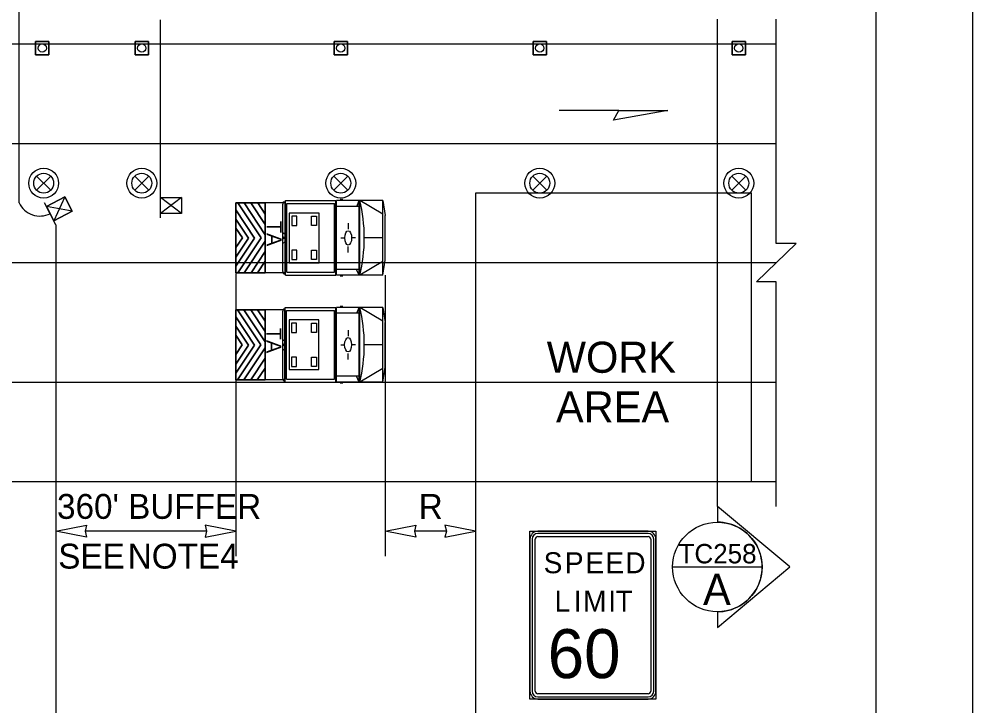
# Model space of a CAD drawing. Extents: x 99999 to 100116, y 99995 to 100013.
# Drawn here: x 100072.995 to 100076.062, y 100006.069 to 100008.279 of the extents above; entities that cross this region are included whole.
import ezdxf

# ---------------------------------------------------------------- set-up
doc = ezdxf.new("R2010")
doc.units = 0
for name, color, linetype in [('RD_MK_LineEdgeYellow', 7, 'Continuous'), ('RD_MK_LineLane', 7, 'Continuous'), ('SH_GI_PlotLimits', 7, 'Continuous'), ('SH_GI_SectionCut', 7, 'Continuous'), ('SH_GI_SheetBorder', 7, 'Continuous'), ('TR_SN_ConstructionSigns', 7, 'Continuous'), ('TR_WZ_PortableSignMount5ftMinBlk-Org', 7, 'Continuous'), ('TR_WZ_PortableSignMount5ftMinBlk-Wht', 7, 'Continuous'), ('TR_WZ_TrafficCone', 7, 'Continuous'), ('TR_WZ_TrafficSafetyDrum', 7, 'Continuous'), ('TR_WZ_TransportableAttenuator', 7, 'Continuous'), ('TR_WZ_WorkAreaLabel', 7, 'Continuous'), ('TR_WZ_WorkZoneDetails', 7, 'Continuous'), ('TR_WZ_WorkZoneTextCurrent', 7, 'Continuous')]:
    doc.layers.add(name, color=color, linetype=linetype)

msp = doc.modelspace()

# ---------------------------------------------------------------- linework, layer by layer
at = {"layer": 'RD_MK_LineEdgeYellow'}
for p, q in [((100068.195, 100007.8789), (100075.43, 100007.8789)), ((100072.7368, 100007.1109), (100075.43, 100007.1109))]:
    msp.add_line(p, q, dxfattribs=at)
at = {"layer": 'RD_MK_LineLane'}
msp.add_lwpolyline([(100075.43, 100007.4949), (100068.195, 100007.4949)], dxfattribs=at)
at = {"layer": 'SH_GI_PlotLimits'}
msp.add_lwpolyline([(100059.0625, 99999.6875), (100076.0625, 99999.6875), (100076.0625, 100010.6875), (100059.0625, 100010.6875)], close=True, dxfattribs=at)
at = {"layer": 'SH_GI_SectionCut'}
for p, q in [((100075.2407, 100006.7109), (100075.2407, 100008.2789)), ((100075.2407, 100006.7109), (100075.2407, 100006.66)), ((100075.4733, 100006.516), (100075.2407, 100006.7109)), ((100075.2407, 100006.3211), (100075.4733, 100006.516)), ((100075.2407, 100006.372), (100075.2407, 100006.3211))]:
    msp.add_line(p, q, dxfattribs=at)
msp.add_lwpolyline([(100075.0967, 100006.516), (100075.3847, 100006.516)], dxfattribs=at)
msp.add_circle((100075.2407, 100006.516), 0.144, dxfattribs=at)
msp.add_arc((100075.2407, 100006.516), 0.144, 269.9978, 90.0022, dxfattribs=at)
at = {"layer": 'SH_GI_SheetBorder'}
msp.add_line((100075.75, 100010.375), (100075.75, 100000), dxfattribs=at)
at = {"layer": 'TR_SN_ConstructionSigns'}
for p, q in [((100074.6633, 100006.6309), (100075.0177, 100006.6309)), ((100075.0177, 100006.6309), (100074.6633, 100006.6309)), ((100075.0177, 100006.6239), (100074.6633, 100006.6239)), ((100074.638, 100006.1162), (100074.638, 100006.6056)), ((100074.638, 100006.6056), (100074.638, 100006.1162)), ((100074.6451, 100006.6056), (100074.6451, 100006.1162)), ((100074.6549, 100006.1162), (100074.6549, 100006.6056)), ((100074.6633, 100006.614), (100075.0177, 100006.614)), ((100075.0261, 100006.6056), (100075.0261, 100006.1162)), ((100075.036, 100006.1162), (100075.036, 100006.6056)), ((100075.043, 100006.6056), (100075.043, 100006.1162)), ((100075.043, 100006.1162), (100075.043, 100006.6056)), ((100075.0177, 100006.1078), (100074.6633, 100006.1078)), ((100074.6633, 100006.0979), (100075.0177, 100006.0979)), ((100075.0177, 100006.0909), (100074.6633, 100006.0909)), ((100074.6633, 100006.0909), (100075.0177, 100006.0909))]:
    msp.add_line(p, q, dxfattribs=at)
msp.add_lwpolyline([(100074.638, 100006.6309), (100075.043, 100006.6309), (100075.043, 100006.0909), (100074.638, 100006.0909)], close=True, dxfattribs=at)
for centre, radius, start, end in [((100074.6633, 100006.6056), 0.0253, 90, 180), ((100074.6633, 100006.6056), 0.0253, 90, 180), ((100074.6633, 100006.6056), 0.0183, 90, 180), ((100075.0177, 100006.6056), 0.0253, 0, 90), ((100075.0177, 100006.6056), 0.0253, 360, 90), ((100075.0177, 100006.6056), 0.0183, 0, 90), ((100074.6633, 100006.6056), 0.00844, 90, 180), ((100075.0177, 100006.6056), 0.00844, 360, 90), ((100074.6633, 100006.1162), 0.0253, 180, 270), ((100074.6633, 100006.1162), 0.0253, 180, 270), ((100074.6633, 100006.1162), 0.0183, 180, 270), ((100074.6633, 100006.1162), 0.00844, 180, 270), ((100075.0177, 100006.1162), 0.0253, 270, 0), ((100075.0177, 100006.1162), 0.0183, 270, 360), ((100075.0177, 100006.1162), 0.00844, 270, 0), ((100075.0177, 100006.1162), 0.0253, 270, 0)]:
    msp.add_arc(centre, radius, start, end, dxfattribs=at)
at = {"layer": 'TR_WZ_PortableSignMount5ftMinBlk-Org'}
for p, q in [((100073.1417, 100007.7067), (100073.107, 100007.6295)), ((100073.1135, 100007.6171), (100073.0761, 100007.6879)), ((100073.166, 100007.6607), (100073.0827, 100007.6755)), ((100073.1243, 100007.6681), (100073.1243, 100007.6681)), ((100073.1244, 100007.6682), (100073.1244, 100007.6682))]:
    msp.add_line(p, q, dxfattribs=at)
for points in [[(100073.1417, 100007.7067), (100073.166, 100007.6607), (100073.107, 100007.6295), (100073.0827, 100007.6755)], [(100073.107, 100007.6295), (100073.166, 100007.6607), (100073.1417, 100007.7067), (100073.0827, 100007.6755)]]:
    msp.add_lwpolyline(points, close=True, dxfattribs=at)
at = {"layer": 'TR_WZ_PortableSignMount5ftMinBlk-Wht'}
for p, q in [((100073.45, 100007.6389), (100073.45, 100007.7189)), ((100073.5167, 100007.7049), (100073.45, 100007.6529)), ((100073.5167, 100007.6529), (100073.45, 100007.7049)), ((100073.4834, 100007.6789), (100073.4834, 100007.6789)), ((100073.4835, 100007.679), (100073.4835, 100007.679))]:
    msp.add_line(p, q, dxfattribs=at)
msp.add_lwpolyline([(100073.5167, 100007.7049), (100073.5167, 100007.6529), (100073.45, 100007.6529), (100073.45, 100007.7049)], close=True, dxfattribs=at)
at = {"layer": 'TR_WZ_TrafficCone'}
for points in [[(100073.0481, 100008.2069), (100073.0907, 100008.2069), (100073.0907, 100008.1642), (100073.0481, 100008.1642), (100073.0481, 100008.2069)], [(100073.0481, 100008.1642), (100073.0907, 100008.1642), (100073.0907, 100008.2069), (100073.0481, 100008.2069), (100073.0481, 100008.1642)], [(100073.3681, 100008.2069), (100073.4107, 100008.2069), (100073.4107, 100008.1642), (100073.3681, 100008.1642), (100073.3681, 100008.2069)], [(100073.3681, 100008.1642), (100073.4107, 100008.1642), (100073.4107, 100008.2069), (100073.3681, 100008.2069), (100073.3681, 100008.1642)], [(100074.0081, 100008.2069), (100074.0507, 100008.2069), (100074.0507, 100008.1642), (100074.0081, 100008.1642), (100074.0081, 100008.2069)], [(100074.0081, 100008.1642), (100074.0507, 100008.1642), (100074.0507, 100008.2069), (100074.0081, 100008.2069), (100074.0081, 100008.1642)], [(100074.6481, 100008.2069), (100074.6907, 100008.2069), (100074.6907, 100008.1642), (100074.6481, 100008.1642), (100074.6481, 100008.2069)], [(100074.6481, 100008.1642), (100074.6907, 100008.1642), (100074.6907, 100008.2069), (100074.6481, 100008.2069), (100074.6481, 100008.1642)], [(100075.2881, 100008.2069), (100075.3307, 100008.2069), (100075.3307, 100008.1642), (100075.2881, 100008.1642), (100075.2881, 100008.2069)], [(100075.2881, 100008.1642), (100075.3307, 100008.1642), (100075.3307, 100008.2069), (100075.2881, 100008.2069), (100075.2881, 100008.1642)]]:
    msp.add_lwpolyline(points, dxfattribs=at)
for centre in [(100073.0694, 100008.1856), (100073.3894, 100008.1856), (100074.0294, 100008.1856), (100074.6694, 100008.1856), (100075.3094, 100008.1856)]:
    msp.add_circle(centre, 0.0133, dxfattribs=at)
at = {"layer": 'TR_WZ_TrafficSafetyDrum'}
for p, q in [((100073.0513, 100007.7735), (100073.0966, 100007.7283)), ((100073.0966, 100007.7735), (100073.0513, 100007.7283)), ((100073.3668, 100007.7735), (100073.412, 100007.7283)), ((100073.412, 100007.7735), (100073.3668, 100007.7283)), ((100074.0068, 100007.7735), (100074.052, 100007.7283)), ((100074.052, 100007.7735), (100074.0068, 100007.7283)), ((100074.6468, 100007.7735), (100074.692, 100007.7283)), ((100074.692, 100007.7735), (100074.6468, 100007.7283)), ((100075.2868, 100007.7735), (100075.332, 100007.7283)), ((100075.332, 100007.7735), (100075.2868, 100007.7283))]:
    msp.add_line(p, q, dxfattribs=at)
for centre, radius in [((100073.0739, 100007.7509), 0.048), ((100073.0739, 100007.7509), 0.048), ((100073.3894, 100007.7509), 0.048), ((100073.3894, 100007.7509), 0.048), ((100074.0294, 100007.7509), 0.048), ((100074.0294, 100007.7509), 0.048), ((100074.6694, 100007.7509), 0.048), ((100074.6694, 100007.7509), 0.048), ((100075.3094, 100007.7509), 0.048), ((100075.3094, 100007.7509), 0.048), ((100073.0739, 100007.7509), 0.032), ((100073.3894, 100007.7509), 0.032), ((100074.0294, 100007.7509), 0.032), ((100074.6694, 100007.7509), 0.032), ((100075.3094, 100007.7509), 0.032)]:
    msp.add_circle(centre, radius, dxfattribs=at)
at = {"layer": 'TR_WZ_TransportableAttenuator'}
for p, q in [((100073.8512, 100007.6949), (100074.0137, 100007.6949)), ((100073.8512, 100007.4549), (100073.8512, 100007.6949)), ((100074.0137, 100007.4549), (100074.0137, 100007.6949)), ((100074.0159, 100007.4549), (100074.0159, 100007.6949)), ((100074.1651, 100007.6949), (100074.0159, 100007.6949)), ((100074.0362, 100007.6983), (100074.0273, 100007.6983)), ((100074.0813, 100007.6763), (100074.0891, 100007.6949)), ((100074.0891, 100007.4549), (100074.0891, 100007.6949)), ((100074.0905, 100007.4549), (100074.0905, 100007.6949)), ((100074.1651, 100007.651), (100074.0905, 100007.6949)), ((100074.1651, 100007.4549), (100074.1651, 100007.6949)), ((100074.1651, 100007.6949), (100074.1724, 100007.6465)), ((100073.7525, 100007.574), (100073.6924, 100007.6646)), ((100073.6924, 100007.6646), (100073.6924, 100007.6351)), ((100073.6924, 100007.6351), (100073.6924, 100007.6646)), ((100073.6924, 100007.6646), (100073.7525, 100007.574)), ((100073.7186, 100007.6875), (100073.6986, 100007.6875)), ((100073.6986, 100007.6875), (100073.7735, 100007.5747)), ((100073.7735, 100007.5747), (100073.6986, 100007.6875)), ((100073.6986, 100007.6875), (100073.7186, 100007.6875)), ((100073.7868, 100007.5848), (100073.7186, 100007.6875)), ((100073.7186, 100007.6875), (100073.7868, 100007.5848)), ((100073.7622, 100007.6875), (100073.7406, 100007.6875)), ((100073.7406, 100007.6875), (100073.7868, 100007.618)), ((100073.7868, 100007.618), (100073.7406, 100007.6875)), ((100073.7406, 100007.6875), (100073.7622, 100007.6875)), ((100073.7868, 100007.6512), (100073.7622, 100007.6875)), ((100073.7622, 100007.6875), (100073.7868, 100007.6512)), ((100073.8512, 100007.6873), (100073.7868, 100007.6873)), ((100073.7868, 100007.6873), (100073.7868, 100007.462)), ((100073.8436, 100007.4662), (100073.8436, 100007.6837)), ((100073.8471, 100007.691), (100073.8506, 100007.691)), ((100073.8506, 100007.4589), (100073.8506, 100007.691)), ((100073.8512, 100007.4624), (100073.8512, 100007.6873)), ((100073.8558, 100007.4645), (100073.8558, 100007.6853)), ((100073.8558, 100007.6853), (100074.0091, 100007.6853)), ((100074.0091, 100007.4645), (100074.0091, 100007.6853)), ((100074.0891, 100007.6763), (100074.0159, 100007.6763)), ((100073.6924, 100007.6351), (100073.7332, 100007.5737)), ((100073.7332, 100007.5737), (100073.6924, 100007.6351)), ((100073.7868, 100007.618), (100073.7868, 100007.6512)), ((100073.7868, 100007.6512), (100073.7868, 100007.618)), ((100074.1724, 100007.5034), (100074.1724, 100007.6465)), ((100073.7133, 100007.5746), (100073.6924, 100007.606)), ((100073.6924, 100007.606), (100073.6924, 100007.5435)), ((100073.6924, 100007.606), (100073.7133, 100007.5746)), ((100073.6924, 100007.5435), (100073.6924, 100007.606)), ((100074.0533, 100007.6225), (100074.0533, 100007.6031)), ((100073.6924, 100007.5435), (100073.7133, 100007.5746)), ((100073.7133, 100007.5746), (100073.6924, 100007.5435)), ((100073.6924, 100007.4835), (100073.7525, 100007.574)), ((100073.7525, 100007.574), (100073.6924, 100007.4835)), ((100073.7332, 100007.5737), (100073.6924, 100007.5126)), ((100073.6924, 100007.5126), (100073.7332, 100007.5737)), ((100073.7735, 100007.5747), (100073.6986, 100007.462)), ((100073.6986, 100007.462), (100073.7735, 100007.5747)), ((100073.7868, 100007.5648), (100073.7868, 100007.5848)), ((100073.7868, 100007.5848), (100073.7868, 100007.5648)), ((100073.8436, 100007.5918), (100073.8506, 100007.5873)), ((100073.8455, 100007.5749), (100073.8487, 100007.5749)), ((100073.8471, 100007.5716), (100073.8471, 100007.5783)), ((100074.0295, 100007.5748), (100074.0394, 100007.5748)), ((100074.0422, 100007.5753), (100074.0422, 100007.5753)), ((100074.0771, 100007.5748), (100074.0672, 100007.5748)), ((100074.1651, 100007.5749), (100074.1051, 100007.5749)), ((100073.719, 100007.462), (100073.7868, 100007.5648)), ((100073.7868, 100007.5648), (100073.719, 100007.462)), ((100073.8436, 100007.558), (100073.8506, 100007.5625)), ((100074.0533, 100007.5274), (100074.0533, 100007.5468)), ((100073.6924, 100007.5126), (100073.6924, 100007.4835)), ((100073.6924, 100007.4835), (100073.6924, 100007.5126)), ((100073.7868, 100007.5315), (100073.7412, 100007.462)), ((100073.7412, 100007.462), (100073.7868, 100007.5315)), ((100073.7868, 100007.5002), (100073.7868, 100007.5315)), ((100073.7868, 100007.5315), (100073.7868, 100007.5002)), ((100073.7615, 100007.462), (100073.7868, 100007.5002)), ((100073.7868, 100007.5002), (100073.7615, 100007.462)), ((100074.1651, 100007.4989), (100074.0905, 100007.4549)), ((100074.1651, 100007.4549), (100074.1724, 100007.5034)), ((100073.6986, 100007.462), (100073.719, 100007.462)), ((100073.719, 100007.462), (100073.6986, 100007.462)), ((100073.7412, 100007.462), (100073.7615, 100007.462)), ((100073.7615, 100007.462), (100073.7412, 100007.462)), ((100073.8512, 100007.462), (100073.7868, 100007.462)), ((100073.8471, 100007.4589), (100073.8506, 100007.4589)), ((100073.8512, 100007.4549), (100074.0137, 100007.4549)), ((100073.8558, 100007.4645), (100074.0091, 100007.4645)), ((100074.0891, 100007.4735), (100074.0159, 100007.4735)), ((100074.1651, 100007.4549), (100074.0159, 100007.4549)), ((100074.0362, 100007.4515), (100074.0273, 100007.4515)), ((100074.0891, 100007.4549), (100074.0796, 100007.4735)), ((100074.0359, 100007.3543), (100074.027, 100007.3543)), ((100073.7177, 100007.3435), (100073.6976, 100007.3435)), ((100073.6976, 100007.3435), (100073.7727, 100007.2307)), ((100073.7727, 100007.2307), (100073.6976, 100007.3435)), ((100073.6976, 100007.3435), (100073.7177, 100007.3435)), ((100073.786, 100007.2408), (100073.7177, 100007.3435)), ((100073.7177, 100007.3435), (100073.786, 100007.2408)), ((100073.7614, 100007.3435), (100073.7398, 100007.3435)), ((100073.7398, 100007.3435), (100073.786, 100007.274)), ((100073.786, 100007.274), (100073.7398, 100007.3435)), ((100073.7398, 100007.3435), (100073.7614, 100007.3435)), ((100073.786, 100007.3071), (100073.7614, 100007.3435)), ((100073.7614, 100007.3435), (100073.786, 100007.3071)), ((100073.8505, 100007.3433), (100073.786, 100007.3433)), ((100073.786, 100007.3433), (100073.786, 100007.118)), ((100073.8429, 100007.1221), (100073.8429, 100007.3396)), ((100073.8464, 100007.347), (100073.85, 100007.347)), ((100073.85, 100007.1148), (100073.85, 100007.347)), ((100073.8505, 100007.3509), (100074.0134, 100007.3509)), ((100073.8505, 100007.1109), (100073.8505, 100007.3509)), ((100073.8505, 100007.1184), (100073.8505, 100007.3433)), ((100073.8551, 100007.1205), (100073.8551, 100007.3413)), ((100073.8551, 100007.3413), (100074.0088, 100007.3413)), ((100074.0088, 100007.1205), (100074.0088, 100007.3413)), ((100074.0134, 100007.1109), (100074.0134, 100007.3509)), ((100074.0156, 100007.1109), (100074.0156, 100007.3509)), ((100074.1651, 100007.3509), (100074.0156, 100007.3509)), ((100074.089, 100007.3323), (100074.0156, 100007.3323)), ((100074.0811, 100007.3323), (100074.089, 100007.3509)), ((100074.089, 100007.1109), (100074.089, 100007.3509)), ((100074.0903, 100007.1109), (100074.0903, 100007.3509)), ((100074.1651, 100007.307), (100074.0903, 100007.3509)), ((100074.1651, 100007.1109), (100074.1651, 100007.3509)), ((100074.1651, 100007.3509), (100074.1724, 100007.3024)), ((100073.7517, 100007.23), (100073.6914, 100007.3205)), ((100073.6914, 100007.3205), (100073.6914, 100007.2911)), ((100073.6914, 100007.2911), (100073.6914, 100007.3205)), ((100073.6914, 100007.3205), (100073.7517, 100007.23)), ((100073.786, 100007.274), (100073.786, 100007.3071)), ((100073.786, 100007.3071), (100073.786, 100007.274)), ((100074.1724, 100007.1593), (100074.1724, 100007.3024)), ((100073.6914, 100007.2911), (100073.7323, 100007.2297)), ((100073.7323, 100007.2297), (100073.6914, 100007.2911)), ((100074.0531, 100007.2784), (100074.0531, 100007.2591)), ((100073.7124, 100007.2305), (100073.6914, 100007.2619)), ((100073.6914, 100007.2619), (100073.6914, 100007.1995)), ((100073.6914, 100007.2619), (100073.7124, 100007.2305)), ((100073.6914, 100007.1995), (100073.6914, 100007.2619)), ((100073.786, 100007.2207), (100073.786, 100007.2408)), ((100073.786, 100007.2408), (100073.786, 100007.2207)), ((100073.8429, 100007.2478), (100073.85, 100007.2433)), ((100073.8464, 100007.2275), (100073.8464, 100007.2343)), ((100074.0419, 100007.2313), (100074.0419, 100007.2313)), ((100073.6914, 100007.1995), (100073.7124, 100007.2305)), ((100073.7124, 100007.2305), (100073.6914, 100007.1995)), ((100073.6914, 100007.1394), (100073.7517, 100007.23)), ((100073.7517, 100007.23), (100073.6914, 100007.1394)), ((100073.7323, 100007.2297), (100073.6914, 100007.1686)), ((100073.6914, 100007.1686), (100073.7323, 100007.2297)), ((100073.7727, 100007.2307), (100073.6977, 100007.118)), ((100073.6977, 100007.118), (100073.7727, 100007.2307)), ((100073.7181, 100007.118), (100073.786, 100007.2207)), ((100073.786, 100007.2207), (100073.7181, 100007.118)), ((100073.8429, 100007.214), (100073.85, 100007.2185)), ((100073.8448, 100007.2309), (100073.8481, 100007.2309)), ((100074.0292, 100007.2307), (100074.0392, 100007.2308)), ((100074.0531, 100007.1833), (100074.0531, 100007.2027)), ((100074.0769, 100007.2307), (100074.067, 100007.2308)), ((100074.1651, 100007.2309), (100074.105, 100007.2309)), ((100073.786, 100007.1875), (100073.7403, 100007.118)), ((100073.7403, 100007.118), (100073.786, 100007.1875)), ((100073.786, 100007.1562), (100073.786, 100007.1875)), ((100073.786, 100007.1875), (100073.786, 100007.1562)), ((100073.6914, 100007.1686), (100073.6914, 100007.1394)), ((100073.6914, 100007.1394), (100073.6914, 100007.1686)), ((100073.7607, 100007.118), (100073.786, 100007.1562)), ((100073.786, 100007.1562), (100073.7607, 100007.118)), ((100074.1651, 100007.1549), (100074.0903, 100007.1109)), ((100074.1651, 100007.1109), (100074.1724, 100007.1593)), ((100073.6977, 100007.118), (100073.7181, 100007.118)), ((100073.7181, 100007.118), (100073.6977, 100007.118)), ((100073.7403, 100007.118), (100073.7607, 100007.118)), ((100073.7607, 100007.118), (100073.7403, 100007.118)), ((100073.8505, 100007.118), (100073.786, 100007.118)), ((100073.8464, 100007.1148), (100073.85, 100007.1148)), ((100073.8505, 100007.1109), (100074.0134, 100007.1109)), ((100073.8551, 100007.1205), (100074.0088, 100007.1205)), ((100074.089, 100007.1295), (100074.0156, 100007.1295)), ((100074.1651, 100007.1109), (100074.0156, 100007.1109)), ((100074.089, 100007.1109), (100074.0795, 100007.1295)), ((100074.0359, 100007.1075), (100074.027, 100007.1075))]:
    msp.add_line(p, q, dxfattribs=at)
for points in [[(100073.7868, 100007.6875), (100073.6924, 100007.6875), (100073.6924, 100007.462), (100073.7868, 100007.462)], [(100073.8638, 100007.4949), (100073.9598, 100007.4949), (100073.9598, 100007.6549), (100073.8638, 100007.6549)], [(100073.8718, 100007.6149), (100073.8878, 100007.6149), (100073.8878, 100007.6449), (100073.8718, 100007.6449)], [(100073.9518, 100007.6149), (100073.9358, 100007.6149), (100073.9358, 100007.6449), (100073.9518, 100007.6449)], [(100073.8718, 100007.5049), (100073.8878, 100007.5049), (100073.8878, 100007.5349), (100073.8718, 100007.5349)], [(100073.9518, 100007.5049), (100073.9358, 100007.5049), (100073.9358, 100007.5349), (100073.9518, 100007.5349)], [(100073.786, 100007.3435), (100073.6914, 100007.3435), (100073.6914, 100007.118), (100073.786, 100007.118)], [(100073.8632, 100007.1509), (100073.9594, 100007.1509), (100073.9594, 100007.3109), (100073.8632, 100007.3109)], [(100073.8712, 100007.2709), (100073.8872, 100007.2709), (100073.8872, 100007.3009), (100073.8712, 100007.3009)], [(100073.9513, 100007.2709), (100073.9353, 100007.2709), (100073.9353, 100007.3009), (100073.9513, 100007.3009)], [(100073.8712, 100007.1609), (100073.8872, 100007.1609), (100073.8872, 100007.1909), (100073.8712, 100007.1909)], [(100073.9513, 100007.1609), (100073.9353, 100007.1609), (100073.9353, 100007.1909), (100073.9513, 100007.1909)]]:
    msp.add_lwpolyline(points, close=True, dxfattribs=at)
for points in [[(100073.7868, 100007.462), (100073.6924, 100007.462), (100073.6924, 100007.6875), (100073.7868, 100007.6873)], [(100073.786, 100007.118), (100073.6914, 100007.118), (100073.6914, 100007.3435), (100073.786, 100007.3433)]]:
    msp.add_lwpolyline(points, dxfattribs=at)
for centre, major_axis, ratio, start_param, end_param in [((100073.9838, 100007.5749), (0, 0.2519), 0.481608, 4.215667, 5.208926), ((100073.8471, 100007.6837), (0, 0.00732), 0.481608, 0, 1.570796), ((100073.8471, 100007.4662), (0, -0.00732), 0.481608, 4.712389, 6.283185), ((100073.8464, 100007.3396), (0, 0.00732), 0.482618, 0, 1.570796), ((100073.9835, 100007.2309), (0, 0.2519), 0.482618, 4.215667, 5.208926), ((100073.8464, 100007.1222), (0, -0.00732), 0.482618, 4.712389, 6.283185)]:
    msp.add_ellipse(centre, major_axis=major_axis, ratio=ratio, start_param=start_param, end_param=end_param, dxfattribs=at)
for centre, major_axis, ratio in [((100073.8471, 100007.5749), (0, -0.00338), 0.481608), ((100074.0533, 100007.5749), (0, -0.0231), 0.481608), ((100073.8464, 100007.2309), (0, -0.00338), 0.482618), ((100074.0531, 100007.2309), (0, -0.0231), 0.482618)]:
    msp.add_ellipse(centre, major_axis=major_axis, ratio=ratio, dxfattribs=at)
at = {"layer": 'TR_WZ_WorkZoneDetails'}
for p, q in [((100072.9948, 100007.6879), (100072.9948, 100008.8048)), ((100073.45, 100007.7111), (100073.45, 100008.2769)), ((100068.195, 100008.1989), (100075.43, 100008.1989)), ((100074.9242, 100007.985), (100074.7313, 100007.985)), ((100073.1135, 100007.6171), (100073.1135, 100005.2929)), ((100073.6914, 100007.4607), (100073.6914, 100006.5509)), ((100074.1724, 100007.4548), (100074.1724, 100006.5509)), ((100072.7368, 100006.7909), (100075.43, 100006.7909)), ((100074.4628, 100006.7909), (100074.4628, 100005.1282)), ((100073.5977, 100006.6309), (100073.2072, 100006.6309)), ((100074.3691, 100006.6309), (100074.2662, 100006.6309)), ((100074.3691, 100006.6309), (100074.2662, 100006.6309))]:
    msp.add_line(p, q, dxfattribs=at)
msp.add_lwpolyline([(100075.43, 100006.7109), (100075.43, 100007.433), (100075.366, 100007.433), (100075.494, 100007.5569), (100075.43, 100007.5569), (100075.43, 100008.2789)], dxfattribs=at)
for points in [[(100075.0815, 100007.985), (100074.9064, 100007.9541), (100074.9242, 100007.985)], [(100074.4628, 100007.7189), (100074.4628, 100006.7909), (100075.35, 100006.7909), (100075.35, 100007.7189)], [(100073.1135, 100006.6309), (100073.2118, 100006.6502), (100073.2072, 100006.6309), (100073.2118, 100006.6116)], [(100073.6914, 100006.6309), (100073.5931, 100006.6502), (100073.5977, 100006.6309), (100073.5931, 100006.6116)], [(100074.1724, 100006.6309), (100074.2707, 100006.6502), (100074.2662, 100006.6309), (100074.2707, 100006.6116)], [(100074.4628, 100006.6309), (100074.3645, 100006.6502), (100074.3691, 100006.6309), (100074.3645, 100006.6116)]]:
    msp.add_lwpolyline(points, close=True, dxfattribs=at)
msp.add_arc((100073.0625, 100007.7202), 0.075, 205.5184, 295.5238, dxfattribs=at)

# ---------------------------------------------------------------- texts
at = {"layer": 'SH_GI_SectionCut'}
msp.add_text('TC258', height=0.0625, dxfattribs=at).set_placement((100075.1158, 100006.5276))
msp.add_text('A', height=0.1, rotation=359.99, dxfattribs=at).set_placement((100075.1945, 100006.394))
at = {"layer": 'TR_SN_ConstructionSigns'}
for s, height, p in [('S', 0.0675, (100074.6819, 100006.4959)), ('P', 0.0675, (100074.7501, 100006.4959)), ('E', 0.0675, (100074.8162, 100006.4959)), ('E', 0.0675, (100074.8803, 100006.4959)), ('D', 0.0675, (100074.9445, 100006.4959)), ('L', 0.0675, (100074.717, 100006.3722)), ('I', 0.0675, (100074.7791, 100006.3722)), ('M', 0.0675, (100074.8088, 100006.3722)), ('I', 0.0675, (100074.8898, 100006.3722)), ('T', 0.0675, (100074.9134, 100006.3722)), ('60', 0.1575, (100074.6949, 100006.1584))]:
    msp.add_text(s, height=height, dxfattribs=at).set_placement(p)
at = {"layer": 'TR_WZ_TransportableAttenuator'}
for height, p in [(0.048, (100073.7912, 100007.6298)), (0.0481, (100073.7904, 100007.2858))]:
    msp.add_text('TA', height=height, rotation=270, dxfattribs=at).set_placement(p)
at = {"layer": 'TR_WZ_WorkAreaLabel'}
for s, p in [('WORK', (100074.6919, 100007.1409)), ('AREA', (100074.7215, 100006.9809))]:
    msp.add_text(s, height=0.1, dxfattribs=at).set_placement(p)
at = {"layer": 'TR_WZ_WorkZoneTextCurrent'}
for s, p in [("360' BUFFER", (100073.1169, 100006.6709)), ('R', (100074.28, 100006.6709)), ('R', (100074.28, 100006.6709)), ('SEE', (100073.1208, 100006.5109)), ('NOTE', (100073.3443, 100006.5109)), ('4', (100073.6415, 100006.5109))]:
    msp.add_text(s, height=0.08, dxfattribs=at).set_placement(p)

doc.saveas('drawing.dxf')
